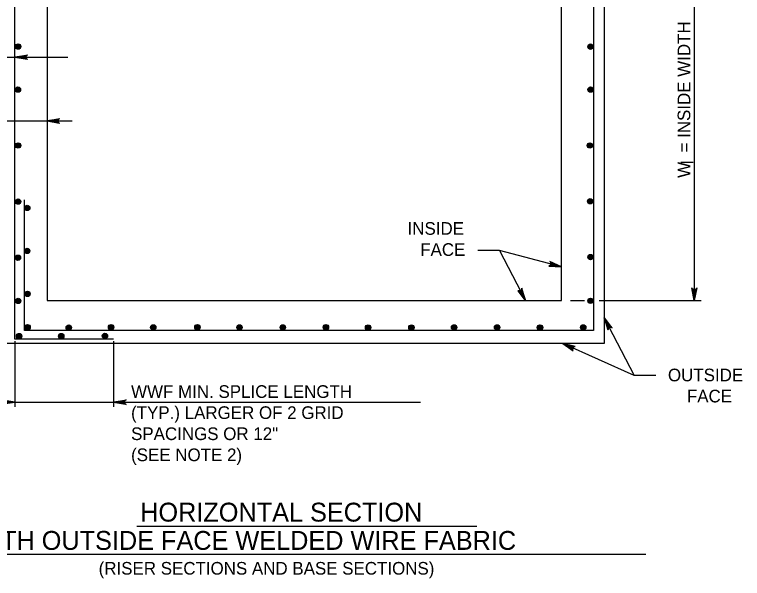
# Model space of a CAD drawing. Extents: x -6420 to 49575, y -4552 to 11624.
# Drawn here: x 4985 to 5551, y 2994 to 3433 of the extents above; entities that cross this region are included whole.
import ezdxf

# ---------------------------------------------------------------- set-up
doc = ezdxf.new("R2010")
doc.units = 0
doc.layers.add('1', color=7, linetype='Continuous')

msp = doc.modelspace()

# ---------------------------------------------------------------- linework, layer by layer
at = {"layer": '1'}
for p, q in [((4985.09, 3180.55), (4985.09, 3566.26)), ((5435.1, 3566.26), (5435.1, 3187.19)), ((5513.43, 3541.26), (5513.43, 3210.55)), ((4895.57, 3399.8), (5026.32, 3399.8)), ((4836.2, 3350.16), (5029.5, 3350.16)), ((4992.48, 3187.19), (4992.48, 3288.88)), ((5362.05, 3249.55), (5345.16, 3249.55)), ((5410.1, 3236.61), (5362.05, 3249.55)), ((5362.05, 3249.55), (5382.17, 3210.55)), ((5417.11, 3210.55), (5428.12, 3210.55)), ((5439.39, 3210.55), (5518.74, 3210.55)), ((5443.43, 3197.15), (5466.68, 3152.1)), ((5435.1, 3187.19), (4992.48, 3187.19)), ((5061.75, 3180.55), (4985.09, 3180.55)), ((4985.09, 3178.82), (4985.09, 3127.75)), ((5061.75, 3178.82), (5061.75, 3127.75)), ((5466.68, 3152.1), (5411.14, 3177.21)), ((5483.56, 3152.1), (5466.68, 3152.1)), ((4962.97, 3131.56), (5300.54, 3131.56)), ((5080.01, 3035.17), (5344.2, 3035.17)), ((4947.93, 3013.17), (5475.67, 3013.17))]:
    msp.add_line(p, q, dxfattribs=at)
for points in [[(4976.75, 3574.6), (5443.43, 3574.6), (5443.43, 3177.21), (4976.75, 3177.21)], [(5010.09, 3210.55), (5410.1, 3210.55), (5410.1, 3541.26), (5010.09, 3541.26)]]:
    msp.add_lwpolyline(points, close=True, dxfattribs=at)
for points in [[(4985.09, 3399.8), (4994.87, 3401.63), (4994.5, 3401.37), (4994.12, 3401.11), (4993.93, 3400.78), (4993.73, 3400.45), (4993.67, 3400.12), (4993.62, 3399.8), (4993.67, 3399.47), (4993.73, 3399.14), (4993.93, 3398.81), (4994.12, 3398.48), (4994.5, 3398.22), (4994.87, 3397.96), (4985.09, 3399.8), (4994.5, 3398.22), (4994.12, 3398.48), (4985.09, 3399.8), (4993.93, 3398.81), (4993.73, 3399.14), (4985.09, 3399.8), (4993.67, 3399.47), (4993.62, 3399.8), (4985.09, 3399.8), (4993.67, 3400.12), (4993.73, 3400.45), (4985.09, 3399.8), (4993.93, 3400.78), (4994.12, 3401.11), (4985.09, 3399.8), (4994.5, 3401.37)], [(5010.09, 3350.16), (5019.87, 3352), (5019.5, 3351.74), (5019.12, 3351.47), (5018.93, 3351.15), (5018.73, 3350.82), (5018.68, 3350.49), (5018.62, 3350.16), (5018.68, 3349.83), (5018.73, 3349.51), (5018.93, 3349.18), (5019.12, 3348.85), (5019.5, 3348.59), (5019.87, 3348.33), (5010.09, 3350.16), (5019.5, 3348.59), (5019.12, 3348.85), (5010.09, 3350.16), (5018.93, 3349.18), (5018.73, 3349.51), (5010.09, 3350.16), (5018.68, 3349.83), (5018.62, 3350.16), (5010.09, 3350.16), (5018.68, 3350.49), (5018.73, 3350.82), (5010.09, 3350.16), (5018.93, 3351.15), (5019.12, 3351.47), (5010.09, 3350.16), (5019.5, 3351.74)], [(5410.1, 3236.61), (5401.12, 3240.93), (5401.42, 3240.58), (5401.72, 3240.23), (5401.82, 3239.86), (5401.92, 3239.49), (5401.89, 3239.16), (5401.86, 3238.83), (5401.72, 3238.53), (5401.58, 3238.23), (5401.31, 3237.96), (5401.03, 3237.69), (5400.6, 3237.54), (5400.17, 3237.38), (5410.1, 3236.61), (5400.6, 3237.54), (5401.03, 3237.69), (5410.1, 3236.61), (5401.31, 3237.96), (5401.58, 3238.23), (5410.1, 3236.61), (5401.72, 3238.53), (5401.86, 3238.83), (5410.1, 3236.61), (5401.89, 3239.16), (5401.92, 3239.49), (5410.1, 3236.61), (5401.82, 3239.86), (5401.72, 3240.23), (5410.1, 3236.61), (5401.42, 3240.58)], [(5382.17, 3210.55), (5379.31, 3220.08), (5379.25, 3219.63), (5379.19, 3219.17), (5378.99, 3218.85), (5378.79, 3218.53), (5378.52, 3218.33), (5378.26, 3218.13), (5377.94, 3218.03), (5377.62, 3217.93), (5377.24, 3217.95), (5376.86, 3217.97), (5376.46, 3218.19), (5376.05, 3218.4), (5382.17, 3210.55), (5376.46, 3218.19), (5376.86, 3217.97), (5382.17, 3210.55), (5377.24, 3217.95), (5377.62, 3217.93), (5382.17, 3210.55), (5377.94, 3218.03), (5378.26, 3218.13), (5382.17, 3210.55), (5378.52, 3218.33), (5378.79, 3218.53), (5382.17, 3210.55), (5378.99, 3218.85), (5379.19, 3219.17), (5382.17, 3210.55), (5379.25, 3219.63)], [(5513.43, 3210.55), (5511.6, 3220.33), (5511.86, 3219.95), (5512.12, 3219.58), (5512.45, 3219.38), (5512.77, 3219.19), (5513.1, 3219.13), (5513.43, 3219.08), (5513.76, 3219.13), (5514.09, 3219.19), (5514.42, 3219.38), (5514.74, 3219.58), (5515, 3219.95), (5515.27, 3220.33), (5513.43, 3210.55), (5515, 3219.95), (5514.74, 3219.58), (5513.43, 3210.55), (5514.42, 3219.38), (5514.09, 3219.19), (5513.43, 3210.55), (5513.76, 3219.13), (5513.43, 3219.08), (5513.43, 3210.55), (5513.1, 3219.13), (5512.77, 3219.19), (5513.43, 3210.55), (5512.45, 3219.38), (5512.12, 3219.58), (5513.43, 3210.55), (5511.86, 3219.95)], [(5443.43, 3197.15), (5446.29, 3187.61), (5446.35, 3188.07), (5446.41, 3188.52), (5446.61, 3188.85), (5446.81, 3189.17), (5447.08, 3189.37), (5447.34, 3189.57), (5447.66, 3189.67), (5447.98, 3189.77), (5448.36, 3189.75), (5448.74, 3189.73), (5449.14, 3189.51), (5449.55, 3189.3), (5443.43, 3197.15), (5449.14, 3189.51), (5448.74, 3189.73), (5443.43, 3197.15), (5448.36, 3189.75), (5447.98, 3189.77), (5443.43, 3197.15), (5447.66, 3189.67), (5447.34, 3189.57), (5443.43, 3197.15), (5447.08, 3189.37), (5446.81, 3189.17), (5443.43, 3197.15), (5446.61, 3188.85), (5446.41, 3188.52), (5443.43, 3197.15), (5446.35, 3188.07)], [(5411.14, 3177.21), (5419.3, 3171.51), (5419.06, 3171.9), (5418.83, 3172.3), (5418.78, 3172.67), (5418.74, 3173.05), (5418.83, 3173.38), (5418.91, 3173.7), (5419.1, 3173.97), (5419.28, 3174.25), (5419.6, 3174.47), (5419.91, 3174.69), (5420.36, 3174.77), (5420.81, 3174.85), (5411.14, 3177.21), (5420.36, 3174.77), (5419.91, 3174.69), (5411.14, 3177.21), (5419.6, 3174.47), (5419.28, 3174.25), (5411.14, 3177.21), (5419.1, 3173.97), (5418.91, 3173.7), (5411.14, 3177.21), (5418.83, 3173.38), (5418.74, 3173.05), (5411.14, 3177.21), (5418.78, 3172.67), (5418.83, 3172.3), (5411.14, 3177.21), (5419.06, 3171.9)], [(4975.3, 3133.4), (4985.09, 3131.56), (4975.68, 3133.14)], [(4985.09, 3131.56), (4975.3, 3129.73)], [(4976.06, 3130.25), (4985.09, 3131.56), (4975.68, 3129.99)], [(4976.06, 3132.88), (4985.09, 3131.56), (4976.25, 3132.55)], [(4976.45, 3130.91), (4985.09, 3131.56), (4976.25, 3130.58)], [(4976.45, 3132.22), (4985.09, 3131.56), (4976.5, 3131.89)], [(4976.56, 3131.56), (4985.09, 3131.56), (4976.5, 3131.23)], [(5061.75, 3131.56), (5071.54, 3133.4), (5071.16, 3133.14), (5070.79, 3132.88), (5070.59, 3132.55), (5070.4, 3132.22), (5070.34, 3131.89), (5070.29, 3131.56), (5070.34, 3131.23), (5070.4, 3130.91), (5070.59, 3130.58), (5070.79, 3130.25), (5071.16, 3129.99), (5071.54, 3129.73), (5061.75, 3131.56), (5071.16, 3129.99), (5070.79, 3130.25), (5061.75, 3131.56), (5070.59, 3130.58), (5070.4, 3130.91), (5061.75, 3131.56), (5070.34, 3131.23), (5070.29, 3131.56), (5061.75, 3131.56), (5070.34, 3131.89), (5070.4, 3132.22), (5061.75, 3131.56), (5070.59, 3132.55), (5070.79, 3132.88), (5061.75, 3131.56), (5071.16, 3133.14)]]:
    msp.add_lwpolyline(points, dxfattribs=at)
for centre, radius in [((4987.57, 3408.06), 2.08), ((4987.57, 3408.06), 1.94), ((4987.57, 3408.06), 1.79), ((4987.57, 3408.06), 1.64), ((4987.57, 3408.06), 1.49), ((4987.57, 3408.06), 1.34), ((4987.57, 3408.06), 1.2), ((4987.57, 3408.06), 1.05), ((4987.57, 3408.06), 0.9), ((4987.57, 3408.06), 0.752), ((4987.57, 3408.06), 0.604), ((4987.57, 3408.06), 0.456), ((4987.57, 3408.06), 0.308), ((4987.57, 3408.06), 0.16), ((5432.7, 3407.96), 2.08), ((5432.7, 3407.96), 1.94), ((5432.7, 3407.96), 1.79), ((5432.7, 3407.96), 1.64), ((5432.7, 3407.96), 1.49), ((5432.7, 3407.96), 1.34), ((5432.7, 3407.96), 1.2), ((5432.7, 3407.96), 1.05), ((5432.7, 3407.96), 0.9), ((5432.7, 3407.96), 0.752), ((5432.7, 3407.96), 0.604), ((5432.7, 3407.96), 0.456), ((5432.7, 3407.96), 0.308), ((5432.7, 3407.96), 0.16), ((4987.46, 3374.56), 2.08), ((4987.46, 3374.56), 1.94), ((4987.46, 3374.56), 1.79), ((4987.46, 3374.56), 1.64), ((4987.46, 3374.56), 1.49), ((4987.46, 3374.56), 1.34), ((4987.46, 3374.56), 1.2), ((4987.46, 3374.56), 1.05), ((4987.46, 3374.56), 0.9), ((4987.46, 3374.56), 0.752), ((4987.46, 3374.56), 0.604), ((4987.46, 3374.56), 0.456), ((4987.46, 3374.56), 0.308), ((4987.46, 3374.56), 0.16), ((5432.81, 3374.56), 2.08), ((5432.81, 3374.56), 1.94), ((5432.81, 3374.56), 1.79), ((5432.81, 3374.56), 1.64), ((5432.81, 3374.56), 1.49), ((5432.81, 3374.56), 1.34), ((5432.81, 3374.56), 1.2), ((5432.81, 3374.56), 1.05), ((5432.81, 3374.56), 0.9), ((5432.81, 3374.56), 0.752), ((5432.81, 3374.56), 0.604), ((5432.81, 3374.56), 0.456), ((5432.81, 3374.56), 0.308), ((5432.81, 3374.56), 0.16), ((4987.57, 3331.07), 2.08), ((4987.57, 3331.07), 1.94), ((4987.57, 3331.07), 1.79), ((4987.57, 3331.07), 1.64), ((4987.57, 3331.07), 1.49), ((4987.57, 3331.07), 1.34), ((4987.57, 3331.07), 1.2), ((4987.57, 3331.07), 1.05), ((4987.57, 3331.07), 0.9), ((4987.57, 3331.07), 0.752), ((4987.57, 3331.07), 0.604), ((4987.57, 3331.07), 0.456), ((4987.57, 3331.07), 0.308), ((4987.57, 3331.07), 0.16), ((5432.17, 3331.07), 2.08), ((5432.17, 3331.07), 1.94), ((5432.17, 3331.07), 1.79), ((5432.17, 3331.07), 1.64), ((5432.17, 3331.07), 1.49), ((5432.17, 3331.07), 1.34), ((5432.17, 3331.07), 1.2), ((5432.17, 3331.07), 1.05), ((5432.17, 3331.07), 0.9), ((5432.17, 3331.07), 0.752), ((5432.17, 3331.07), 0.604), ((5432.17, 3331.07), 0.456), ((5432.17, 3331.07), 0.308), ((5432.17, 3331.07), 0.16), ((4987.57, 3287.48), 2.08), ((4987.57, 3287.48), 1.94), ((4987.57, 3287.48), 1.79), ((4987.57, 3287.48), 1.64), ((4987.57, 3287.48), 1.49), ((4987.57, 3287.48), 1.34), ((4987.57, 3287.48), 1.2), ((5432.49, 3287.69), 2.08), ((5432.49, 3287.69), 1.94), ((5432.49, 3287.69), 1.79), ((5432.49, 3287.69), 1.64), ((5432.49, 3287.69), 1.49), ((5432.49, 3287.69), 1.34), ((5432.49, 3287.69), 1.2), ((5432.49, 3287.69), 1.05), ((4987.57, 3287.48), 1.05), ((4987.57, 3287.48), 0.9), ((4987.57, 3287.48), 0.752), ((4987.57, 3287.48), 0.604), ((4987.57, 3287.48), 0.456), ((4987.57, 3287.48), 0.308), ((4987.57, 3287.48), 0.16), ((4994.7, 3282.5), 2.08), ((4994.7, 3282.5), 1.94), ((4994.7, 3282.5), 1.79), ((4994.7, 3282.5), 1.64), ((4994.7, 3282.5), 1.49), ((4994.7, 3282.5), 1.34), ((4994.7, 3282.5), 1.2), ((4994.7, 3282.5), 1.05), ((4994.7, 3282.5), 0.9), ((4994.7, 3282.5), 0.752), ((4994.7, 3282.5), 0.604), ((5432.49, 3287.69), 0.9), ((5432.49, 3287.69), 0.752), ((5432.49, 3287.69), 0.604), ((5432.49, 3287.69), 0.456), ((5432.49, 3287.69), 0.308), ((5432.49, 3287.69), 0.16), ((4994.7, 3282.5), 0.456), ((4994.7, 3282.5), 0.308), ((4994.7, 3282.5), 0.16), ((4994.59, 3249.1), 2.08), ((4994.59, 3249.1), 1.94), ((4994.59, 3249.1), 1.79), ((4994.59, 3249.1), 1.64), ((4994.59, 3249.1), 1.49), ((4994.59, 3249.1), 1.34), ((4994.59, 3249.1), 1.2), ((4994.59, 3249.1), 1.05), ((4994.59, 3249.1), 0.9), ((4994.59, 3249.1), 0.752), ((4994.59, 3249.1), 0.604), ((4994.59, 3249.1), 0.456), ((4994.59, 3249.1), 0.308), ((4994.59, 3249.1), 0.16), ((4987.46, 3243.78), 2.08), ((4987.46, 3243.78), 1.94), ((4987.46, 3243.78), 1.79), ((4987.46, 3243.78), 1.64), ((4987.46, 3243.78), 1.49), ((4987.46, 3243.78), 1.34), ((4987.46, 3243.78), 1.2), ((4987.46, 3243.78), 1.05), ((4987.46, 3243.78), 0.9), ((4987.46, 3243.78), 0.752), ((4987.46, 3243.78), 0.604), ((4987.46, 3243.78), 0.456), ((4987.46, 3243.78), 0.308), ((4987.46, 3243.78), 0.16), ((5432.7, 3244.31), 2.08), ((5432.7, 3244.31), 1.94), ((5432.7, 3244.31), 1.79), ((5432.7, 3244.31), 1.64), ((5432.7, 3244.31), 1.49), ((5432.7, 3244.31), 1.34), ((5432.7, 3244.31), 1.2), ((5432.7, 3244.31), 1.05), ((5432.7, 3244.31), 0.9), ((5432.7, 3244.31), 0.752), ((5432.7, 3244.31), 0.604), ((5432.7, 3244.31), 0.456), ((5432.7, 3244.31), 0.308), ((5432.7, 3244.31), 0.16), ((4994.8, 3215.7), 2.08), ((4994.8, 3215.7), 1.94), ((4994.8, 3215.7), 1.79), ((4994.8, 3215.7), 1.64), ((4994.8, 3215.7), 1.49), ((4994.8, 3215.7), 1.34), ((4994.8, 3215.7), 1.2), ((4994.8, 3215.7), 1.05), ((4994.8, 3215.7), 0.9), ((4994.8, 3215.7), 0.752), ((4994.8, 3215.7), 0.604), ((4994.8, 3215.7), 0.456), ((4994.8, 3215.7), 0.308), ((4994.8, 3215.7), 0.16), ((4987.57, 3210.17), 2.08), ((4987.57, 3210.17), 1.94), ((4987.57, 3210.17), 1.79), ((4987.57, 3210.17), 1.64), ((4987.57, 3210.17), 1.49), ((4987.57, 3210.17), 1.34), ((4987.57, 3210.17), 1.2), ((4987.57, 3210.17), 1.05), ((4987.57, 3210.17), 0.9), ((4987.57, 3210.17), 0.752), ((4987.57, 3210.17), 0.604), ((4987.57, 3210.17), 0.456), ((4987.57, 3210.17), 0.308), ((4987.57, 3210.17), 0.16), ((5432.7, 3210.28), 2.08), ((5432.7, 3210.28), 1.94), ((5432.7, 3210.28), 1.79), ((5432.7, 3210.28), 1.64), ((5432.7, 3210.28), 1.49), ((5432.7, 3210.28), 1.34), ((5432.7, 3210.28), 1.2), ((5432.7, 3210.28), 1.05), ((5432.7, 3210.28), 0.9), ((5432.7, 3210.28), 0.752), ((5432.7, 3210.28), 0.604), ((5432.7, 3210.28), 0.456), ((5432.7, 3210.28), 0.308), ((5432.7, 3210.28), 0.16), ((4994.96, 3189.78), 2.08), ((4994.96, 3189.78), 1.94), ((4994.96, 3189.78), 1.79), ((4994.96, 3189.78), 1.64), ((4994.96, 3189.78), 1.49), ((4994.96, 3189.78), 1.34), ((4994.96, 3189.78), 1.2), ((4994.96, 3189.78), 1.05), ((4994.96, 3189.78), 0.9), ((4994.96, 3189.78), 0.752), ((4994.96, 3189.78), 0.604), ((4994.96, 3189.78), 0.456), ((4994.96, 3189.78), 0.308), ((4994.96, 3189.78), 0.16), ((5026.98, 3189.46), 2.08), ((5026.98, 3189.46), 1.94), ((5026.98, 3189.46), 1.79), ((5026.98, 3189.46), 1.64), ((5026.98, 3189.46), 1.49), ((5026.98, 3189.46), 1.34), ((5026.98, 3189.46), 1.2), ((5026.98, 3189.46), 1.05), ((5026.98, 3189.46), 0.9), ((5026.98, 3189.46), 0.752), ((5026.98, 3189.46), 0.604), ((5026.98, 3189.46), 0.456), ((5026.98, 3189.46), 0.308), ((5026.98, 3189.46), 0.16), ((5059.85, 3189.78), 2.08), ((5059.85, 3189.78), 1.94), ((5059.85, 3189.78), 1.79), ((5059.85, 3189.78), 1.64), ((5059.85, 3189.78), 1.49), ((5059.85, 3189.78), 1.34), ((5059.85, 3189.78), 1.2), ((5059.85, 3189.78), 1.05), ((5059.85, 3189.78), 0.9), ((5059.85, 3189.78), 0.752), ((5059.85, 3189.78), 0.604), ((5059.85, 3189.78), 0.456), ((5059.85, 3189.78), 0.308), ((5059.85, 3189.78), 0.16), ((5092.72, 3189.67), 2.08), ((5092.72, 3189.67), 1.94), ((5092.72, 3189.67), 1.79), ((5092.72, 3189.67), 1.64), ((5092.72, 3189.67), 1.49), ((5092.72, 3189.67), 1.34), ((5092.72, 3189.67), 1.2), ((5092.72, 3189.67), 1.05), ((5092.72, 3189.67), 0.9), ((5092.72, 3189.67), 0.752), ((5092.72, 3189.67), 0.604), ((5092.72, 3189.67), 0.456), ((5092.72, 3189.67), 0.308), ((5092.72, 3189.67), 0.16), ((5126.97, 3189.78), 2.08), ((5126.97, 3189.78), 1.94), ((5126.97, 3189.78), 1.79), ((5126.97, 3189.78), 1.64), ((5126.97, 3189.78), 1.49), ((5126.97, 3189.78), 1.34), ((5126.97, 3189.78), 1.2), ((5126.97, 3189.78), 1.05), ((5126.97, 3189.78), 0.9), ((5126.97, 3189.78), 0.752), ((5126.97, 3189.78), 0.604), ((5126.97, 3189.78), 0.456), ((5126.97, 3189.78), 0.308), ((5126.97, 3189.78), 0.16), ((5159.73, 3189.67), 2.08), ((5159.73, 3189.67), 1.94), ((5159.73, 3189.67), 1.79), ((5159.73, 3189.67), 1.64), ((5159.73, 3189.67), 1.49), ((5159.73, 3189.67), 1.34), ((5159.73, 3189.67), 1.2), ((5159.73, 3189.67), 1.05), ((5159.73, 3189.67), 0.9), ((5159.73, 3189.67), 0.752), ((5159.73, 3189.67), 0.604), ((5159.73, 3189.67), 0.456), ((5159.73, 3189.67), 0.308), ((5159.73, 3189.67), 0.16), ((5193.44, 3189.67), 2.08), ((5193.44, 3189.67), 1.94), ((5193.44, 3189.67), 1.79), ((5193.44, 3189.67), 1.64), ((5193.44, 3189.67), 1.49), ((5193.44, 3189.67), 1.34), ((5193.44, 3189.67), 1.2), ((5193.44, 3189.67), 1.05), ((5193.44, 3189.67), 0.9), ((5193.44, 3189.67), 0.752), ((5193.44, 3189.67), 0.604), ((5193.44, 3189.67), 0.456), ((5193.44, 3189.67), 0.308), ((5193.44, 3189.67), 0.16), ((5226.95, 3189.78), 2.08), ((5226.95, 3189.78), 1.94), ((5226.95, 3189.78), 1.79), ((5226.95, 3189.78), 1.64), ((5226.95, 3189.78), 1.49), ((5226.95, 3189.78), 1.34), ((5226.95, 3189.78), 1.2), ((5226.95, 3189.78), 1.05), ((5226.95, 3189.78), 0.9), ((5226.95, 3189.78), 0.752), ((5226.95, 3189.78), 0.604), ((5226.95, 3189.78), 0.456), ((5226.95, 3189.78), 0.308), ((5226.95, 3189.78), 0.16), ((5259.71, 3189.57), 2.08), ((5259.71, 3189.57), 1.94), ((5259.71, 3189.57), 1.79), ((5259.71, 3189.57), 1.64), ((5259.71, 3189.57), 1.49), ((5259.71, 3189.57), 1.34), ((5259.71, 3189.57), 1.2), ((5259.71, 3189.57), 1.05), ((5259.71, 3189.57), 0.9), ((5259.71, 3189.57), 0.752), ((5259.71, 3189.57), 0.604), ((5259.71, 3189.57), 0.456), ((5259.71, 3189.57), 0.308), ((5259.71, 3189.57), 0.16), ((5293.43, 3189.57), 2.08), ((5293.43, 3189.57), 1.94), ((5293.43, 3189.57), 1.79), ((5293.43, 3189.57), 1.64), ((5293.43, 3189.57), 1.49), ((5293.43, 3189.57), 1.34), ((5293.43, 3189.57), 1.2), ((5293.43, 3189.57), 1.05), ((5293.43, 3189.57), 0.9), ((5293.43, 3189.57), 0.752), ((5293.43, 3189.57), 0.604), ((5293.43, 3189.57), 0.456), ((5293.43, 3189.57), 0.308), ((5293.43, 3189.57), 0.16), ((5326.61, 3189.67), 2.08), ((5326.61, 3189.67), 1.94), ((5326.61, 3189.67), 1.79), ((5326.61, 3189.67), 1.64), ((5326.61, 3189.67), 1.49), ((5326.61, 3189.67), 1.34), ((5326.61, 3189.67), 1.2), ((5326.61, 3189.67), 1.05), ((5326.61, 3189.67), 0.9), ((5326.61, 3189.67), 0.752), ((5326.61, 3189.67), 0.604), ((5326.61, 3189.67), 0.456), ((5326.61, 3189.67), 0.308), ((5326.61, 3189.67), 0.16), ((5360.01, 3189.67), 2.08), ((5360.01, 3189.67), 1.94), ((5360.01, 3189.67), 1.79), ((5360.01, 3189.67), 1.64), ((5360.01, 3189.67), 1.49), ((5360.01, 3189.67), 1.34), ((5360.01, 3189.67), 1.2), ((5360.01, 3189.67), 1.05), ((5360.01, 3189.67), 0.9), ((5360.01, 3189.67), 0.752), ((5360.01, 3189.67), 0.604), ((5360.01, 3189.67), 0.456), ((5360.01, 3189.67), 0.308), ((5360.01, 3189.67), 0.16), ((5393.41, 3189.57), 2.08), ((5393.41, 3189.57), 1.94), ((5393.41, 3189.57), 1.79), ((5393.41, 3189.57), 1.64), ((5393.41, 3189.57), 1.49), ((5393.41, 3189.57), 1.34), ((5393.41, 3189.57), 1.2), ((5393.41, 3189.57), 1.05), ((5393.41, 3189.57), 0.9), ((5393.41, 3189.57), 0.752), ((5393.41, 3189.57), 0.604), ((5393.41, 3189.57), 0.456), ((5393.41, 3189.57), 0.308), ((5393.41, 3189.57), 0.16), ((5427.02, 3189.67), 2.08), ((5427.02, 3189.67), 1.94), ((5427.02, 3189.67), 1.79), ((5427.02, 3189.67), 1.64), ((5427.02, 3189.67), 1.49), ((5427.02, 3189.67), 1.34), ((5427.02, 3189.67), 1.2), ((5427.02, 3189.67), 1.05), ((5427.02, 3189.67), 0.9), ((5427.02, 3189.67), 0.752), ((5427.02, 3189.67), 0.604), ((5427.02, 3189.67), 0.456), ((5427.02, 3189.67), 0.308), ((5427.02, 3189.67), 0.16), ((4988.34, 3182.85), 2.08), ((4988.34, 3182.85), 1.94), ((4988.34, 3182.85), 1.79), ((4988.34, 3182.85), 1.64), ((4988.34, 3182.85), 1.49), ((4988.34, 3182.85), 1.34), ((4988.34, 3182.85), 1.2), ((4988.34, 3182.85), 1.05), ((4988.34, 3182.85), 0.9), ((4988.34, 3182.85), 0.752), ((4988.34, 3182.85), 0.604), ((4988.34, 3182.85), 0.456), ((4988.34, 3182.85), 0.308), ((4988.34, 3182.85), 0.16), ((5021.1, 3182.85), 2.08), ((5021.1, 3182.85), 1.94), ((5021.1, 3182.85), 1.79), ((5021.1, 3182.85), 1.64), ((5021.1, 3182.85), 1.49), ((5021.1, 3182.85), 1.34), ((5021.1, 3182.85), 1.2), ((5021.1, 3182.85), 1.05), ((5021.1, 3182.85), 0.9), ((5021.1, 3182.85), 0.752), ((5021.1, 3182.85), 0.604), ((5021.1, 3182.85), 0.456), ((5021.1, 3182.85), 0.308), ((5021.1, 3182.85), 0.16), ((5055.13, 3182.96), 2.08), ((5055.13, 3182.96), 1.94), ((5055.13, 3182.96), 1.79), ((5055.13, 3182.96), 1.64), ((5055.13, 3182.96), 1.49), ((5055.13, 3182.96), 1.34), ((5055.13, 3182.96), 1.2), ((5055.13, 3182.96), 1.05), ((5055.13, 3182.96), 0.9), ((5055.13, 3182.96), 0.752), ((5055.13, 3182.96), 0.604), ((5055.13, 3182.96), 0.456), ((5055.13, 3182.96), 0.308), ((5055.13, 3182.96), 0.16)]:
    msp.add_circle(centre, radius, dxfattribs=at)

# ---------------------------------------------------------------- texts
for s, height, p in [('W  = INSIDE WIDTH', 9.8425, (5510.28, 3305.92)), ('I', 9.84, (5512.58, 3316.2))]:
    msp.add_text(s, height=height, rotation=90, dxfattribs=at).set_placement(p)
for s, height, p in [('INSIDE', 9.843, (5290.43, 3261.66)), ('FACE', 9.843, (5300.27, 3245.25)), ('OUTSIDE', 9.843, (5492.91, 3147.69)), ('WWF MIN. SPLICE LENGTH', 9.8425, (5075.42, 3134.81)), ('FACE', 9.843, (5507.67, 3131.29)), ('(TYP.) LARGER OF 2 GRID', 9.8425, (5075.42, 3118.41)), ('SPACINGS OR 12"', 9.8425, (5075.42, 3102)), ('(SEE NOTE 2)', 9.8425, (5075.42, 3085.6)), ('HORIZONTAL SECTION', 14.6898, (5082.52, 3038.6)), ('WITH OUTSIDE FACE WELDED WIRE FABRIC', 14.6898, (4950.31, 3016.61)), ('(RISER SECTIONS AND BASE SECTIONS)', 9.8425, (5050.2, 2997.35))]:
    msp.add_text(s, height=height, dxfattribs=at).set_placement(p)

doc.saveas('drawing.dxf')
